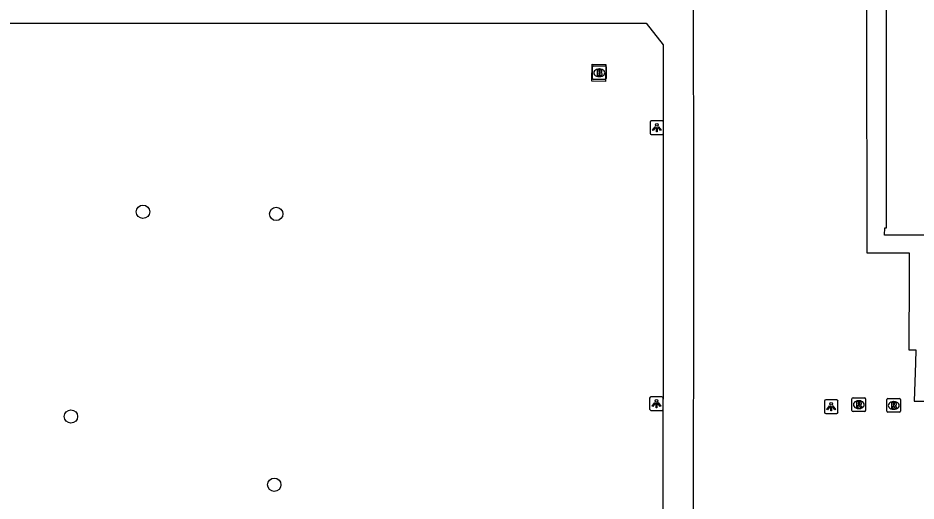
# Model space of a CAD drawing. Extents: x 161477 to 163040, y 383680 to 384868.
# Drawn here: x 162252.6 to 162318.3, y 384413.7 to 384449 of the extents above; entities that cross this region are included whole.
import ezdxf

# ---------------------------------------------------------------- set-up
doc = ezdxf.new("R2010")
doc.units = 0
for name, color, linetype in [('IMGEO_Boom', 7, 'Continuous'), ('IMGEO_Brandkraan', 7, 'Continuous'), ('IMGEO_Groenvoorziening', 7, 'Continuous'), ('IMGEO_Lichtpunt', 7, 'Continuous'), ('IMGEO_Pand', 7, 'Continuous'), ('IMGEO_Rioolput', 7, 'Continuous'), ('IMGEO_Voetpad_gesloten', 7, 'Continuous'), ('IMGEO_Voetpad_open', 7, 'Continuous')]:
    doc.layers.add(name, color=color, linetype=linetype)

msp = doc.modelspace()

# ---------------------------------------------------------------- linework, layer by layer
at = {"layer": 'IMGEO_Boom'}
for centre in [(162261.76, 384434.85), (162271.51, 384434.69), (162256.49, 384419.85), (162271.37, 384414.85)]:
    msp.add_circle(centre, 0.489, dxfattribs=at)
at = {"layer": 'IMGEO_Brandkraan'}
for p, q in [((162294.724, 384445.53), (162295.576, 384445.53)), ((162294.649, 384444.604), (162294.649, 384445.456)), ((162295.137, 384445.31), (162295.162, 384445.31)), ((162295.65, 384445.456), (162295.65, 384444.604)), ((162295.576, 384444.53), (162294.724, 384444.53)), ((162295.16, 384444.75), (162295.135, 384444.75))]:
    msp.add_line(p, q, dxfattribs=at)
for points in [[(162294.724, 384445.53), (162295.576, 384445.53)], [(162294.649, 384444.604), (162294.649, 384445.456)], [(162294.997, 384445.23), (162294.997, 384444.83), (162295.21, 384444.83)], [(162295.228, 384445.23), (162294.997, 384445.23)], [(162295.176, 384445.149), (162295.122, 384445.149), (162295.122, 384445.073)], [(162295.122, 384445.073), (162295.175, 384445.073)], [(162295.184, 384444.997), (162295.122, 384444.997), (162295.122, 384444.916)], [(162295.122, 384444.916), (162295.184, 384444.916)], [(162295.65, 384445.456), (162295.65, 384444.604)], [(162295.576, 384444.53), (162294.724, 384444.53)]]:
    msp.add_lwpolyline(points, dxfattribs=at)
for centre, radius, start, end in [((162294.726, 384445.454), 0.0765, 91.55205, 178.44795), ((162294.726, 384445.454), 0.0765, 91.55205, 178.44795), ((162295.574, 384445.454), 0.0765, 1.55205, 88.44795), ((162295.574, 384445.454), 0.0765, 1.55205, 88.44795), ((162295.177, 384445.111), 0.0379, 267.82845, 90.93552), ((162295.185, 384444.956), 0.0404, 269.87594, 90.50774), ((162295.216, 384445.081), 0.251, 268.66757, 293.53466), ((162295.232, 384445.085), 0.145, 59.4692, 91.53667), ((162295.257, 384445.132), 0.0922, 285.51372, 58.15012), ((162295.262, 384444.94), 0.105, 301.31148, 78.98903), ((162294.726, 384444.606), 0.0765, 181.55205, 268.44795), ((162294.726, 384444.606), 0.0765, 181.55205, 268.44795), ((162295.574, 384444.606), 0.0765, 271.55205, 358.44795), ((162295.574, 384444.606), 0.0765, 271.55205, 358.44795)]:
    msp.add_arc(centre, radius, start, end, dxfattribs=at)
for centre, major_axis, ratio, start_param, end_param in [((162295.136, 384445.03), (-0.387, 0.002), 0.722429, 4.712389, 7.853982), ((162295.161, 384445.03), (-0.39, 0.002), 0.717154, 1.570796, 4.712389)]:
    msp.add_ellipse(centre, major_axis=major_axis, ratio=ratio, start_param=start_param, end_param=end_param, dxfattribs=at)
at = {"layer": 'IMGEO_Groenvoorziening'}
msp.add_lwpolyline([(162314.692, 384465.173), (162314.739, 384431.842), (162317.839, 384431.846), (162317.832, 384430.281), (162317.806, 384424.726), (162317.874, 384424.726), (162318.323, 384424.725), (162318.291, 384423.784), (162318.194, 384420.965), (162322.614, 384420.961)], dxfattribs=at)
at = {"layer": 'IMGEO_Lichtpunt'}
for p, q in [((162298.864, 384441.418), (162298.864, 384440.611)), ((162298.864, 384441.418), (162298.864, 384440.611)), ((162299.766, 384441.513), (162298.958, 384441.513)), ((162299.766, 384441.513), (162298.958, 384441.513)), ((162299.86, 384440.611), (162299.86, 384441.418)), ((162299.86, 384440.611), (162299.86, 384441.418)), ((162298.958, 384440.517), (162299.766, 384440.517)), ((162298.958, 384440.517), (162299.766, 384440.517)), ((162298.837, 384421.201), (162298.837, 384420.394)), ((162298.837, 384421.201), (162298.837, 384420.394)), ((162299.739, 384421.296), (162298.931, 384421.296)), ((162299.739, 384421.296), (162298.931, 384421.296)), ((162299.833, 384420.394), (162299.833, 384421.201)), ((162299.833, 384420.394), (162299.833, 384421.201)), ((162311.625, 384420.97), (162311.625, 384420.163)), ((162311.625, 384420.97), (162311.625, 384420.163)), ((162312.527, 384421.065), (162311.719, 384421.065)), ((162312.527, 384421.065), (162311.719, 384421.065)), ((162312.621, 384420.163), (162312.621, 384420.97)), ((162312.621, 384420.163), (162312.621, 384420.97)), ((162298.931, 384420.3), (162299.739, 384420.3)), ((162298.931, 384420.3), (162299.739, 384420.3)), ((162311.719, 384420.069), (162312.527, 384420.069)), ((162311.719, 384420.069), (162312.527, 384420.069))]:
    msp.add_line(p, q, dxfattribs=at)
for points in [[(162299.238, 384441.082), (162299.277, 384441.054), (162299.089, 384440.792), (162299.051, 384440.819), (162299.238, 384441.082)], [(162299.34, 384441.034), (162299.387, 384441.034), (162299.387, 384440.712), (162299.34, 384440.712), (162299.34, 384441.034)], [(162299.45, 384441.054), (162299.488, 384441.081), (162299.675, 384440.819), (162299.636, 384440.791), (162299.45, 384441.054)], [(162299.211, 384420.865), (162299.25, 384420.837), (162299.062, 384420.575), (162299.024, 384420.602), (162299.211, 384420.865)], [(162299.313, 384420.817), (162299.36, 384420.817), (162299.36, 384420.495), (162299.313, 384420.495), (162299.313, 384420.817)], [(162299.423, 384420.837), (162299.461, 384420.864), (162299.648, 384420.602), (162299.609, 384420.574), (162299.423, 384420.837)], [(162311.999, 384420.634), (162312.038, 384420.606), (162311.85, 384420.344), (162311.812, 384420.371), (162311.999, 384420.634)], [(162312.101, 384420.586), (162312.148, 384420.586), (162312.148, 384420.264), (162312.101, 384420.264), (162312.101, 384420.586)], [(162312.211, 384420.606), (162312.249, 384420.633), (162312.436, 384420.371), (162312.397, 384420.343), (162312.211, 384420.606)]]:
    msp.add_lwpolyline(points, dxfattribs=at)
for centre in [(162299.363, 384441.216), (162299.336, 384420.999), (162312.124, 384420.768)]:
    msp.add_circle(centre, 0.0994, dxfattribs=at)
for centre, start, end in [((162298.958, 384441.418), 90, 180), ((162298.958, 384441.418), 90, 180), ((162299.766, 384441.418), 0, 90), ((162299.766, 384441.418), 0, 90), ((162298.958, 384440.611), 180, 270), ((162298.958, 384440.611), 180, 270), ((162299.766, 384440.611), 270, 0), ((162299.766, 384440.611), 270, 360), ((162298.931, 384421.201), 90, 180), ((162298.931, 384421.201), 90, 180), ((162299.739, 384421.201), 0, 90), ((162299.739, 384421.201), 0, 90), ((162311.719, 384420.97), 90, 180), ((162311.719, 384420.97), 90, 180), ((162312.527, 384420.97), 0, 90), ((162312.527, 384420.97), 0, 90), ((162298.931, 384420.394), 180, 270), ((162298.931, 384420.394), 180, 270), ((162299.739, 384420.394), 270, 0), ((162299.739, 384420.394), 270, 360), ((162311.719, 384420.163), 180, 270), ((162311.719, 384420.163), 180, 270), ((162312.527, 384420.163), 270, 0), ((162312.527, 384420.163), 270, 360)]:
    msp.add_arc(centre, 0.0946, start, end, dxfattribs=at)
at = {"layer": 'IMGEO_Pand'}
msp.add_lwpolyline([(162322.615, 384422.338), (162319.623, 384422.338), (162319.638, 384426.052), (162319.158, 384426.052), (162319.153, 384433.139), (162316.035, 384433.13), (162316.037, 384433.683), (162316.167, 384433.682), (162316.161, 384469.205)], dxfattribs=at)
at = {"layer": 'IMGEO_Rioolput'}
for p, q in [((162313.719, 384421.216), (162314.571, 384421.216)), ((162316.277, 384421.162), (162317.129, 384421.162)), ((162313.644, 384420.29), (162313.644, 384421.142)), ((162314.132, 384420.996), (162314.157, 384420.996)), ((162314.645, 384421.142), (162314.645, 384420.29)), ((162316.202, 384420.236), (162316.202, 384421.088)), ((162316.69, 384420.942), (162316.715, 384420.942)), ((162317.203, 384421.088), (162317.203, 384420.236)), ((162314.571, 384420.216), (162313.719, 384420.216)), ((162314.155, 384420.436), (162314.13, 384420.436)), ((162317.129, 384420.162), (162316.277, 384420.162)), ((162316.713, 384420.382), (162316.688, 384420.382))]:
    msp.add_line(p, q, dxfattribs=at)
for points in [[(162313.719, 384421.216), (162314.571, 384421.216)], [(162316.277, 384421.162), (162317.129, 384421.162)], [(162313.644, 384420.29), (162313.644, 384421.142)], [(162314.233, 384420.914), (162313.981, 384420.916), (162313.981, 384420.516)], [(162313.981, 384420.516), (162314.105, 384420.516), (162314.105, 384420.678), (162314.116, 384420.678)], [(162314.159, 384420.835), (162314.105, 384420.835), (162314.105, 384420.754)], [(162314.105, 384420.754), (162314.157, 384420.754)], [(162314.163, 384420.649), (162314.234, 384420.516), (162314.374, 384420.516), (162314.309, 384420.642)], [(162314.645, 384421.142), (162314.645, 384420.29)], [(162316.202, 384420.236), (162316.202, 384421.088)], [(162316.791, 384420.86), (162316.539, 384420.862), (162316.539, 384420.462)], [(162316.539, 384420.462), (162316.663, 384420.462), (162316.663, 384420.624), (162316.674, 384420.624)], [(162316.717, 384420.781), (162316.663, 384420.781), (162316.663, 384420.7)], [(162316.663, 384420.7), (162316.715, 384420.7)], [(162316.721, 384420.595), (162316.792, 384420.462), (162316.932, 384420.462), (162316.867, 384420.588)], [(162317.203, 384421.088), (162317.203, 384420.236)], [(162314.571, 384420.216), (162313.719, 384420.216)], [(162317.129, 384420.162), (162316.277, 384420.162)]]:
    msp.add_lwpolyline(points, dxfattribs=at)
for centre, radius, start, end in [((162313.721, 384421.14), 0.0765, 91.55205, 178.44795), ((162313.721, 384421.14), 0.0765, 91.55205, 178.44795), ((162314.569, 384421.14), 0.0765, 1.55205, 88.44795), ((162314.569, 384421.14), 0.0765, 1.55205, 88.44795), ((162316.279, 384421.086), 0.0765, 91.55205, 178.44795), ((162316.279, 384421.086), 0.0765, 91.55205, 178.44795), ((162317.127, 384421.086), 0.0765, 1.55205, 88.44795), ((162317.127, 384421.086), 0.0765, 1.55205, 88.44795), ((162314.115, 384420.625), 0.0533, 26.02933, 88.69889), ((162314.141, 384420.943), 0.19, 274.7715, 282.96867), ((162314.165, 384420.739), 0.0964, 77.00612, 93.18647), ((162314.179, 384420.796), 0.0378, 276.66336, 79.67722), ((162314.232, 384420.804), 0.109, 350.36119, 89.41601), ((162314.23, 384420.804), 0.112, 277.58423, 350.98172), ((162314.214, 384420.589), 0.108, 29.51342, 73.79051), ((162316.673, 384420.571), 0.0533, 26.02933, 88.69889), ((162316.699, 384420.889), 0.19, 274.7715, 282.96867), ((162316.723, 384420.685), 0.0964, 77.00612, 93.18647), ((162316.737, 384420.742), 0.0378, 276.66336, 79.67722), ((162316.79, 384420.75), 0.109, 350.36119, 89.41601), ((162316.788, 384420.75), 0.112, 277.58423, 350.98172), ((162316.772, 384420.535), 0.108, 29.51342, 73.79051), ((162313.721, 384420.292), 0.0765, 181.55205, 268.44795), ((162313.721, 384420.292), 0.0765, 181.55205, 268.44795), ((162314.569, 384420.292), 0.0765, 271.55205, 358.44795), ((162314.569, 384420.292), 0.0765, 271.55205, 358.44795), ((162316.279, 384420.238), 0.0765, 181.55205, 268.44795), ((162316.279, 384420.238), 0.0765, 181.55205, 268.44795), ((162317.127, 384420.238), 0.0765, 271.55205, 358.44795), ((162317.127, 384420.238), 0.0765, 271.55205, 358.44795)]:
    msp.add_arc(centre, radius, start, end, dxfattribs=at)
for centre, major_axis, ratio, start_param, end_param in [((162314.131, 384420.716), (-0.387, 0.002), 0.722429, 4.712389, 7.853982), ((162314.156, 384420.716), (-0.39, 0.002), 0.717154, 1.570796, 4.712389), ((162316.689, 384420.662), (-0.387, 0.002), 0.722429, 4.712389, 7.853982), ((162316.714, 384420.662), (-0.39, 0.002), 0.717154, 1.570796, 4.712389)]:
    msp.add_ellipse(centre, major_axis=major_axis, ratio=ratio, start_param=start_param, end_param=end_param, dxfattribs=at)
at = {"layer": 'IMGEO_Voetpad_gesloten'}
msp.add_lwpolyline([(162294.622, 384445.661), (162295.626, 384445.641), (162295.6, 384444.398), (162294.595, 384444.418), (162294.622, 384445.661)], dxfattribs=at)
at = {"layer": 'IMGEO_Voetpad_open'}
for points in [[(162425.448, 384554.616), (162426.186, 384554.613), (162425.969, 384390.284), (162425.968, 384390.095), (162389.632, 384390.095), (162348.32, 384390.058), (162301.991, 384389.953), (162301.951, 384391.841), (162301.948, 384391.999), (162301.946, 384392.089), (162302.034, 384399.87), (162302.061, 384428.202), (162302.046, 384458.616), (162308.328, 384465.163)], [(162234.134, 384446.657), (162236.338, 384448.672), (162271.138, 384448.664), (162298.589, 384448.673), (162299.819, 384447.091), (162299.826, 384428.152), (162299.782, 384399.935), (162299.756, 384393.321), (162299.752, 384392.194), (162299.756, 384391.713), (162299.772, 384389.953), (162281.819, 384389.889), (162233.168, 384389.717), (162233.169, 384391.618)]]:
    msp.add_lwpolyline(points, dxfattribs=at)

doc.saveas('drawing.dxf')
